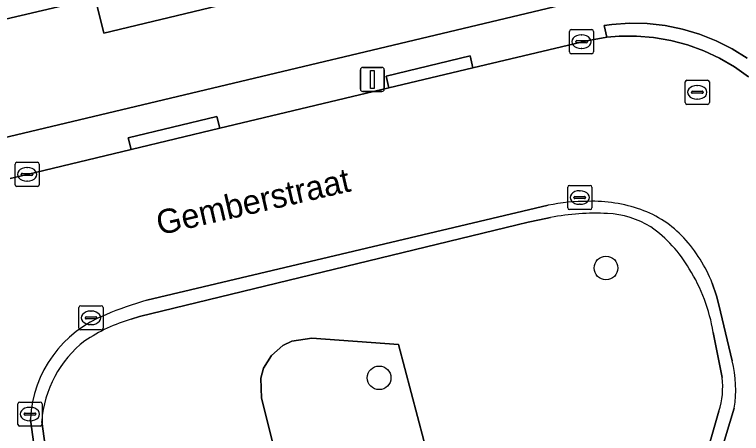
# Model space of a CAD drawing. Extents: x 162026 to 163502, y 387295 to 388169.
# Drawn here: x 163089.54 to 163119.62, y 388063.74 to 388081.08 of the extents above; entities that cross this region are included whole.
import ezdxf

# ---------------------------------------------------------------- set-up
doc = ezdxf.new("R2010")
doc.units = 0
for name, color, linetype in [('IMGEO_Boom', 7, 'Continuous'), ('IMGEO_Erf', 7, 'Continuous'), ('IMGEO_Groenvoorziening', 7, 'Continuous'), ('IMGEO_Kolk', 7, 'Continuous'), ('IMGEO_Lichtmast', 7, 'Continuous'), ('IMGEO_Openbare_ruimte_label', 7, 'Continuous'), ('IMGEO_Pand', 7, 'Continuous'), ('IMGEO_Rijbaan_lokaal_open', 7, 'Continuous'), ('IMGEO_Rioolput', 7, 'Continuous'), ('IMGEO_Voetpad_open', 7, 'Continuous')]:
    doc.layers.add(name, color=color, linetype=linetype)

msp = doc.modelspace()

# ---------------------------------------------------------------- linework, layer by layer
at = {"layer": 'IMGEO_Boom'}
for centre in [(163114.01, 388070.589), (163104.623, 388066.042)]:
    msp.add_circle(centre, 0.489, dxfattribs=at)
at = {"layer": 'IMGEO_Erf'}
msp.add_lwpolyline([(163121.979, 388108.743), (163101.109, 388103.791), (163076.506, 388098.756), (163075.809, 388098.613), (163080.276, 388080.394), (163081.552, 388074.182), (163123.975, 388084.295), (163127.426, 388085.118)], close=True, dxfattribs=at)
msp.add_lwpolyline([(163097.953, 388081.446), (163093.226, 388080.317), (163092.878, 388081.777), (163089.166, 388080.892)], dxfattribs=at)
at = {"layer": 'IMGEO_Groenvoorziening'}
for points in [[(163111.716, 388072.68), (163111.253, 388072.589), (163110.791, 388072.489), (163110.329, 388072.383), (163094.708, 388068.576), (163094.369, 388068.468)], [(163118.813, 388066.058), (163118.447, 388067.923)], [(163107.002, 388061.458), (163105.428, 388067.422), (163101.845, 388067.683), (163101.014, 388067.567), (163100.638, 388067.384), (163100.166, 388066.973), (163099.844, 388066.436), (163099.729, 388066.034), (163099.759, 388065.203), (163101.066, 388059.974), (163091.572, 388057.599), (163092.215, 388052.906), (163093.742, 388046.361)], [(163099.729, 388066.034), (163099.844, 388066.436), (163100.166, 388066.973), (163100.638, 388067.384), (163101.014, 388067.567), (163101.845, 388067.683), (163105.428, 388067.422), (163107.002, 388061.458), (163106.433, 388054.987), (163116.601, 388057.392), (163118.685, 388064.657)], [(163090.662, 388064.24), (163091.572, 388057.599), (163101.066, 388059.974), (163099.759, 388065.203), (163099.729, 388066.034)]]:
    msp.add_lwpolyline(points, dxfattribs=at)
for centre, radius, start, end in [((163113.555, 388063.268), 9.59, 86.9041, 101.0563), ((163113.899, 388069.119), 3.729, 58.1602, 87.3248), ((163112.698, 388067.774), 5.514, 30.3121, 54.9304), ((163111.364, 388066.766), 7.177, 9.2758, 31.884), ((163096.13, 388062.187), 6.523, 105.6622, 124.3748), ((163095.301, 388063.898), 4.652, 127.8468, 175.7817), ((163115.571, 388065.648), 3.268, 342.3507, 7.2088)]:
    msp.add_arc(centre, radius, start, end, dxfattribs=at)
at = {"layer": 'IMGEO_Kolk'}
for p, q in [((163112.498, 388079.532), (163112.498, 388080.384)), ((163112.573, 388080.458), (163113.425, 388080.458)), ((163112.986, 388080.238), (163113.011, 388080.238)), ((163113.499, 388080.384), (163113.499, 388079.532)), ((163112.757, 388079.952), (163112.757, 388079.964)), ((163113.195, 388079.915), (163112.797, 388079.915)), ((163112.8, 388080.001), (163113.198, 388080.001)), ((163113.241, 388079.964), (163113.241, 388079.952)), ((163113.009, 388079.678), (163112.984, 388079.678)), ((163113.425, 388079.458), (163112.573, 388079.458)), ((163089.557, 388074.039), (163089.557, 388074.891)), ((163089.632, 388074.965), (163090.484, 388074.965)), ((163090.558, 388074.891), (163090.558, 388074.039)), ((163089.816, 388074.459), (163089.816, 388074.471)), ((163089.859, 388074.508), (163090.257, 388074.508)), ((163090.045, 388074.745), (163090.07, 388074.745)), ((163090.3, 388074.471), (163090.3, 388074.459)), ((163090.254, 388074.422), (163089.856, 388074.422)), ((163090.068, 388074.185), (163090.043, 388074.185)), ((163090.484, 388073.965), (163089.632, 388073.965)), ((163112.426, 388073.081), (163112.426, 388073.933)), ((163112.501, 388074.007), (163113.353, 388074.007)), ((163113.427, 388073.933), (163113.427, 388073.081)), ((163112.728, 388073.55), (163113.126, 388073.55)), ((163112.914, 388073.787), (163112.939, 388073.787)), ((163112.685, 388073.501), (163112.685, 388073.513)), ((163113.123, 388073.464), (163112.725, 388073.464)), ((163113.169, 388073.513), (163113.169, 388073.501)), ((163113.353, 388073.007), (163112.501, 388073.007)), ((163112.937, 388073.227), (163112.912, 388073.227)), ((163092.2, 388068.1), (163092.2, 388068.952)), ((163092.275, 388069.026), (163093.127, 388069.026)), ((163092.688, 388068.806), (163092.713, 388068.806)), ((163093.201, 388068.952), (163093.201, 388068.1)), ((163092.459, 388068.52), (163092.459, 388068.532)), ((163092.897, 388068.483), (163092.499, 388068.483)), ((163092.502, 388068.569), (163092.9, 388068.569)), ((163092.943, 388068.532), (163092.943, 388068.52)), ((163092.711, 388068.246), (163092.686, 388068.246)), ((163093.127, 388068.026), (163092.275, 388068.026)), ((163089.672, 388064.115), (163089.672, 388064.967)), ((163089.747, 388065.041), (163090.599, 388065.041)), ((163090.673, 388064.967), (163090.673, 388064.115)), ((163089.931, 388064.535), (163089.931, 388064.547)), ((163089.974, 388064.584), (163090.372, 388064.584)), ((163090.16, 388064.821), (163090.185, 388064.821)), ((163090.415, 388064.547), (163090.415, 388064.535)), ((163090.369, 388064.498), (163089.971, 388064.498)), ((163090.183, 388064.261), (163090.158, 388064.261)), ((163090.599, 388064.041), (163089.747, 388064.041))]:
    msp.add_line(p, q, dxfattribs=at)
for points in [[(163112.498, 388079.532), (163112.498, 388080.384)], [(163112.573, 388080.458), (163113.425, 388080.458)], [(163113.499, 388080.384), (163113.499, 388079.532)], [(163113.425, 388079.458), (163112.573, 388079.458)], [(163089.557, 388074.039), (163089.557, 388074.891)], [(163089.632, 388074.965), (163090.484, 388074.965)], [(163090.558, 388074.891), (163090.558, 388074.039)], [(163090.484, 388073.965), (163089.632, 388073.965)], [(163112.426, 388073.081), (163112.426, 388073.933)], [(163112.501, 388074.007), (163113.353, 388074.007)], [(163113.427, 388073.933), (163113.427, 388073.081)], [(163113.353, 388073.007), (163112.501, 388073.007)], [(163092.2, 388068.1), (163092.2, 388068.952)], [(163092.275, 388069.026), (163093.127, 388069.026)], [(163093.201, 388068.952), (163093.201, 388068.1)], [(163093.127, 388068.026), (163092.275, 388068.026)], [(163089.672, 388064.115), (163089.672, 388064.967)], [(163089.747, 388065.041), (163090.599, 388065.041)], [(163090.673, 388064.967), (163090.673, 388064.115)], [(163090.599, 388064.041), (163089.747, 388064.041)]]:
    msp.add_lwpolyline(points, dxfattribs=at)
for centre, radius, start, end in [((163112.575, 388080.382), 0.0765, 91.552, 178.448), ((163112.575, 388080.382), 0.0765, 91.552, 178.448), ((163113.423, 388080.382), 0.0765, 1.552, 88.448), ((163113.423, 388080.382), 0.0765, 1.552, 88.448), ((163112.797, 388079.961), 0.0403, 85.8775, 175.7526), ((163112.794, 388079.951), 0.0366, 178.938, 274.7102), ((163113.198, 388079.958), 0.043, 264.8664, 352.4533), ((163113.202, 388079.963), 0.0386, 1.7309, 96.639), ((163112.575, 388079.534), 0.0765, 181.552, 268.448), ((163112.575, 388079.534), 0.0765, 181.552, 268.448), ((163113.423, 388079.534), 0.0765, 271.552, 358.448), ((163113.423, 388079.534), 0.0765, 271.552, 358.448), ((163089.634, 388074.889), 0.0765, 91.552, 178.448), ((163089.634, 388074.889), 0.0765, 91.552, 178.448), ((163090.482, 388074.889), 0.0765, 1.552, 88.448), ((163090.482, 388074.889), 0.0765, 1.552, 88.448), ((163089.856, 388074.468), 0.0403, 85.8775, 175.7526), ((163089.853, 388074.458), 0.0366, 178.938, 274.7102), ((163090.257, 388074.465), 0.043, 264.8664, 352.4533), ((163090.261, 388074.47), 0.0386, 1.7309, 96.639), ((163089.634, 388074.041), 0.0765, 181.552, 268.448), ((163089.634, 388074.041), 0.0765, 181.552, 268.448), ((163090.482, 388074.041), 0.0765, 271.552, 358.448), ((163090.482, 388074.041), 0.0765, 271.552, 358.448), ((163112.503, 388073.931), 0.0765, 91.552, 178.448), ((163112.503, 388073.931), 0.0765, 91.552, 178.448), ((163113.351, 388073.931), 0.0765, 1.552, 88.448), ((163113.351, 388073.931), 0.0765, 1.552, 88.448), ((163112.725, 388073.51), 0.0403, 85.8775, 175.7526), ((163113.13, 388073.512), 0.0386, 1.7309, 96.639), ((163112.722, 388073.5), 0.0366, 178.938, 274.7102), ((163113.126, 388073.507), 0.043, 264.8664, 352.4533), ((163112.503, 388073.083), 0.0765, 181.552, 268.448), ((163112.503, 388073.083), 0.0765, 181.552, 268.448), ((163113.351, 388073.083), 0.0765, 271.552, 358.448), ((163113.351, 388073.083), 0.0765, 271.552, 358.448), ((163092.277, 388068.95), 0.0765, 91.552, 178.448), ((163092.277, 388068.95), 0.0765, 91.552, 178.448), ((163093.125, 388068.95), 0.0765, 1.552, 88.448), ((163093.125, 388068.95), 0.0765, 1.552, 88.448), ((163092.499, 388068.529), 0.0403, 85.8775, 175.7526), ((163092.496, 388068.519), 0.0366, 178.938, 274.7102), ((163092.9, 388068.526), 0.043, 264.8664, 352.4533), ((163092.904, 388068.531), 0.0386, 1.7309, 96.639), ((163092.277, 388068.102), 0.0765, 181.552, 268.448), ((163092.277, 388068.102), 0.0765, 181.552, 268.448), ((163093.125, 388068.102), 0.0765, 271.552, 358.448), ((163093.125, 388068.102), 0.0765, 271.552, 358.448), ((163089.749, 388064.965), 0.0765, 91.552, 178.448), ((163089.749, 388064.965), 0.0765, 91.552, 178.448), ((163090.597, 388064.965), 0.0765, 1.552, 88.448), ((163090.597, 388064.965), 0.0765, 1.552, 88.448), ((163089.971, 388064.544), 0.0403, 85.8775, 175.7526), ((163089.968, 388064.534), 0.0366, 178.938, 274.7102), ((163090.372, 388064.541), 0.043, 264.8664, 352.4533), ((163090.376, 388064.546), 0.0386, 1.7309, 96.639), ((163089.749, 388064.117), 0.0765, 181.552, 268.448), ((163089.749, 388064.117), 0.0765, 181.552, 268.448), ((163090.597, 388064.117), 0.0765, 271.552, 358.448), ((163090.597, 388064.117), 0.0765, 271.552, 358.448)]:
    msp.add_arc(centre, radius, start, end, dxfattribs=at)
for centre, major_axis, ratio, start_param, end_param in [((163112.985, 388079.958), (-0.387, 0.002), 0.722429, 4.712389, 7.853982), ((163113.01, 388079.958), (-0.39, 0.002), 0.717154, 1.570796, 4.712389), ((163090.044, 388074.465), (-0.387, 0.002), 0.722429, 4.712389, 7.853982), ((163090.069, 388074.465), (-0.39, 0.002), 0.717154, 1.570796, 4.712389), ((163112.913, 388073.507), (-0.387, 0.002), 0.722429, 4.712389, 7.853982), ((163112.938, 388073.507), (-0.39, 0.002), 0.717154, 1.570796, 4.712389), ((163092.687, 388068.526), (-0.387, 0.002), 0.722429, 4.712389, 7.853982), ((163092.712, 388068.526), (-0.39, 0.002), 0.717154, 1.570796, 4.712389), ((163090.159, 388064.541), (-0.387, 0.002), 0.722429, 4.712389, 7.853982), ((163090.184, 388064.541), (-0.39, 0.002), 0.717154, 1.570796, 4.712389)]:
    msp.add_ellipse(centre, major_axis=major_axis, ratio=ratio, start_param=start_param, end_param=end_param, dxfattribs=at)
at = {"layer": 'IMGEO_Lichtmast'}
for p, q in [((163103.846, 388077.996), (163103.846, 388078.796)), ((163103.846, 388078.796), (163103.846, 388077.996)), ((163103.946, 388078.896), (163104.736, 388078.896)), ((163104.736, 388078.896), (163103.946, 388078.896)), ((163104.836, 388078.796), (163104.836, 388077.996)), ((163104.836, 388077.996), (163104.836, 388078.796)), ((163104.736, 388077.896), (163103.946, 388077.896)), ((163103.946, 388077.896), (163104.736, 388077.896))]:
    msp.add_line(p, q, dxfattribs=at)
msp.add_lwpolyline([(163104.266, 388078.771), (163104.416, 388078.771), (163104.416, 388078.021), (163104.266, 388078.021), (163104.266, 388078.771)], dxfattribs=at)
for centre, start, end in [((163103.946, 388078.796), 90, 180), ((163103.946, 388078.796), 90, 180), ((163104.736, 388078.796), 0, 90), ((163104.736, 388078.796), 360, 90), ((163103.946, 388077.996), 180, 270), ((163103.946, 388077.996), 180, 270), ((163104.736, 388077.996), 270, 0), ((163104.736, 388077.996), 270, 0)]:
    msp.add_arc(centre, 0.1, start, end, dxfattribs=at)
at = {"layer": 'IMGEO_Pand'}
for points in [[(163101.421, 388091.908), (163101.216, 388091.859), (163097.442, 388090.958), (163097.233, 388091.833), (163090.997, 388090.345), (163093.071, 388081.824), (163092.878, 388081.777), (163093.226, 388080.317), (163097.953, 388081.446), (163097.605, 388082.906), (163099.386, 388083.331), (163103.1, 388084.217), (163103.3, 388084.274)], [(163090.997, 388090.345), (163084.043, 388088.685), (163083.347, 388091.603), (163079.923, 388090.785), (163080.619, 388087.867), (163083.003, 388077.877), (163087.73, 388079.006), (163087.382, 388080.466), (163089.166, 388080.892), (163092.878, 388081.777), (163093.071, 388081.824)]]:
    msp.add_lwpolyline(points, close=True, dxfattribs=at)
at = {"layer": 'IMGEO_Rijbaan_lokaal_open'}
for points in [[(163119.91, 388078.509), (163119.325, 388078.923), (163118.705, 388079.283), (163118.055, 388079.586), (163117.381, 388079.831), (163116.688, 388080.013), (163115.981, 388080.134), (163115.266, 388080.19), (163114.549, 388080.183), (163114.046, 388080.139), (163113.219, 388079.997), (163108.505, 388078.881), (163105.026, 388078.048), (163098.029, 388076.373), (163094.36, 388075.495), (163090.055, 388074.464), (163089.354, 388074.295)], [(163095.009, 388069.251), (163111.612, 388073.184)], [(163118.41, 388069.963), (163118.581, 388069.443), (163118.682, 388069.061), (163119.229, 388066.749)], [(163119.318, 388064.784), (163114.38, 388048.428)], [(163090.199, 388064.306), (163090.194, 388064.346)], [(163093.204, 388046.688), (163091.772, 388052.824), (163090.199, 388064.306)]]:
    msp.add_lwpolyline(points, dxfattribs=at)
for centre, radius, start, end in [((163113.24, 388065.191), 8.158, 89.7533, 101.511), ((163113.457, 388067.424), 5.927, 70.3311, 91.7615), ((163114.043, 388068.933), 4.309, 42.3206, 70.9115), ((163112.583, 388067.593), 6.291, 22.1325, 42.3888), ((163098.569, 388056.434), 13.302, 105.5213, 113.2811), ((163095.096, 388064.08), 4.909, 111.3222, 176.8909), ((163114.551, 388065.553), 4.829, 350.8413, 14.3453)]:
    msp.add_arc(centre, radius, start, end, dxfattribs=at)
at = {"layer": 'IMGEO_Rioolput'}
for p, q in [((163117.362, 388078.364), (163118.214, 388078.364)), ((163117.287, 388077.438), (163117.287, 388078.29)), ((163117.775, 388078.144), (163117.8, 388078.144)), ((163118.288, 388078.29), (163118.288, 388077.438)), ((163117.546, 388077.858), (163117.546, 388077.87)), ((163117.984, 388077.821), (163117.586, 388077.821)), ((163117.589, 388077.907), (163117.987, 388077.907)), ((163118.03, 388077.87), (163118.03, 388077.858)), ((163117.798, 388077.584), (163117.773, 388077.584)), ((163118.214, 388077.364), (163117.362, 388077.364))]:
    msp.add_line(p, q, dxfattribs=at)
for points in [[(163117.362, 388078.364), (163118.214, 388078.364)], [(163117.287, 388077.438), (163117.287, 388078.29)], [(163118.288, 388078.29), (163118.288, 388077.438)], [(163118.214, 388077.364), (163117.362, 388077.364)]]:
    msp.add_lwpolyline(points, dxfattribs=at)
for centre, radius, start, end in [((163117.364, 388078.288), 0.0765, 91.552, 178.448), ((163117.364, 388078.288), 0.0765, 91.552, 178.448), ((163118.212, 388078.288), 0.0765, 1.552, 88.448), ((163118.212, 388078.288), 0.0765, 1.552, 88.448), ((163117.586, 388077.867), 0.0403, 85.8775, 175.7526), ((163117.583, 388077.857), 0.0366, 178.938, 274.7102), ((163117.987, 388077.864), 0.043, 264.8664, 352.4533), ((163117.991, 388077.869), 0.0386, 1.7309, 96.639), ((163117.364, 388077.44), 0.0765, 181.552, 268.448), ((163117.364, 388077.44), 0.0765, 181.552, 268.448), ((163118.212, 388077.44), 0.0765, 271.552, 358.448), ((163118.212, 388077.44), 0.0765, 271.552, 358.448)]:
    msp.add_arc(centre, radius, start, end, dxfattribs=at)
for centre, major_axis, ratio, start_param, end_param in [((163117.774, 388077.864), (-0.387, 0.002), 0.722429, 4.712389, 7.853982), ((163117.799, 388077.864), (-0.39, 0.002), 0.717154, 1.570796, 4.712389)]:
    msp.add_ellipse(centre, major_axis=major_axis, ratio=ratio, start_param=start_param, end_param=end_param, dxfattribs=at)
at = {"layer": 'IMGEO_Voetpad_open'}
for points in [[(163123.975, 388084.295), (163081.552, 388074.182)], [(163089.354, 388074.295), (163090.055, 388074.464), (163094.36, 388075.495), (163094.244, 388075.981), (163097.913, 388076.859), (163098.029, 388076.373), (163105.026, 388078.048), (163104.91, 388078.534), (163108.389, 388079.367), (163108.505, 388078.881), (163113.219, 388079.997), (163114.046, 388080.139), (163113.935, 388080.627), (163114.246, 388080.669), (163114.983, 388080.72), (163115.72, 388080.705), (163116.454, 388080.625), (163117.177, 388080.479), (163117.885, 388080.269), (163118.571, 388079.997), (163119.23, 388079.664), (163119.856, 388079.275)], [(163119.856, 388079.275), (163119.23, 388079.664), (163118.571, 388079.997), (163117.885, 388080.269), (163117.177, 388080.479), (163116.454, 388080.625), (163115.72, 388080.705), (163114.983, 388080.72), (163114.246, 388080.669), (163113.935, 388080.627), (163114.046, 388080.139), (163114.549, 388080.183), (163115.266, 388080.19), (163115.981, 388080.134), (163116.688, 388080.013), (163117.381, 388079.831), (163118.055, 388079.586), (163118.705, 388079.283), (163119.325, 388078.923), (163119.91, 388078.509)], [(163111.612, 388073.184), (163095.009, 388069.251)], [(163094.369, 388068.468), (163094.708, 388068.576), (163110.329, 388072.383), (163110.791, 388072.489), (163111.253, 388072.589), (163111.716, 388072.68)], [(163119.229, 388066.749), (163118.682, 388069.061), (163118.581, 388069.443), (163118.41, 388069.963)], [(163118.447, 388067.923), (163118.813, 388066.058)], [(163118.685, 388064.657), (163116.601, 388057.392), (163114.229, 388049.623)], [(163114.38, 388048.428), (163119.318, 388064.784)], [(163090.194, 388064.346), (163090.199, 388064.306), (163091.772, 388052.824), (163093.204, 388046.688)], [(163093.742, 388046.361), (163092.215, 388052.906), (163091.572, 388057.599), (163090.662, 388064.24)]]:
    msp.add_lwpolyline(points, dxfattribs=at)
for points in [[(163105.026, 388078.048), (163108.505, 388078.881), (163108.389, 388079.367), (163104.91, 388078.534)], [(163094.36, 388075.495), (163098.029, 388076.373), (163097.913, 388076.859), (163094.244, 388075.981)]]:
    msp.add_lwpolyline(points, close=True, dxfattribs=at)
for centre, radius, start, end in [((163113.24, 388065.191), 8.158, 89.7533, 101.511), ((163113.457, 388067.424), 5.927, 70.3311, 91.7615), ((163114.043, 388068.933), 4.309, 42.3206, 70.9115), ((163113.555, 388063.268), 9.59, 86.9041, 101.0563), ((163113.899, 388069.119), 3.729, 58.1602, 87.3248), ((163112.698, 388067.774), 5.514, 30.3121, 54.9304), ((163112.583, 388067.593), 6.291, 22.1325, 42.3888), ((163111.364, 388066.766), 7.177, 9.2758, 31.884), ((163098.569, 388056.434), 13.302, 105.5213, 113.2811), ((163095.096, 388064.08), 4.909, 111.3222, 176.8909), ((163096.13, 388062.187), 6.523, 105.6622, 124.3748), ((163095.301, 388063.898), 4.652, 127.8468, 175.7817), ((163114.551, 388065.553), 4.829, 350.8413, 14.3453), ((163115.571, 388065.648), 3.268, 342.3507, 7.2088)]:
    msp.add_arc(centre, radius, start, end, dxfattribs=at)

# ---------------------------------------------------------------- texts
at = {"layer": 'IMGEO_Openbare_ruimte_label'}
msp.add_text('Gemberstraat', height=1, rotation=12.9388, dxfattribs=at).set_placement((163095.534, 388071.943))

doc.saveas('drawing.dxf')
